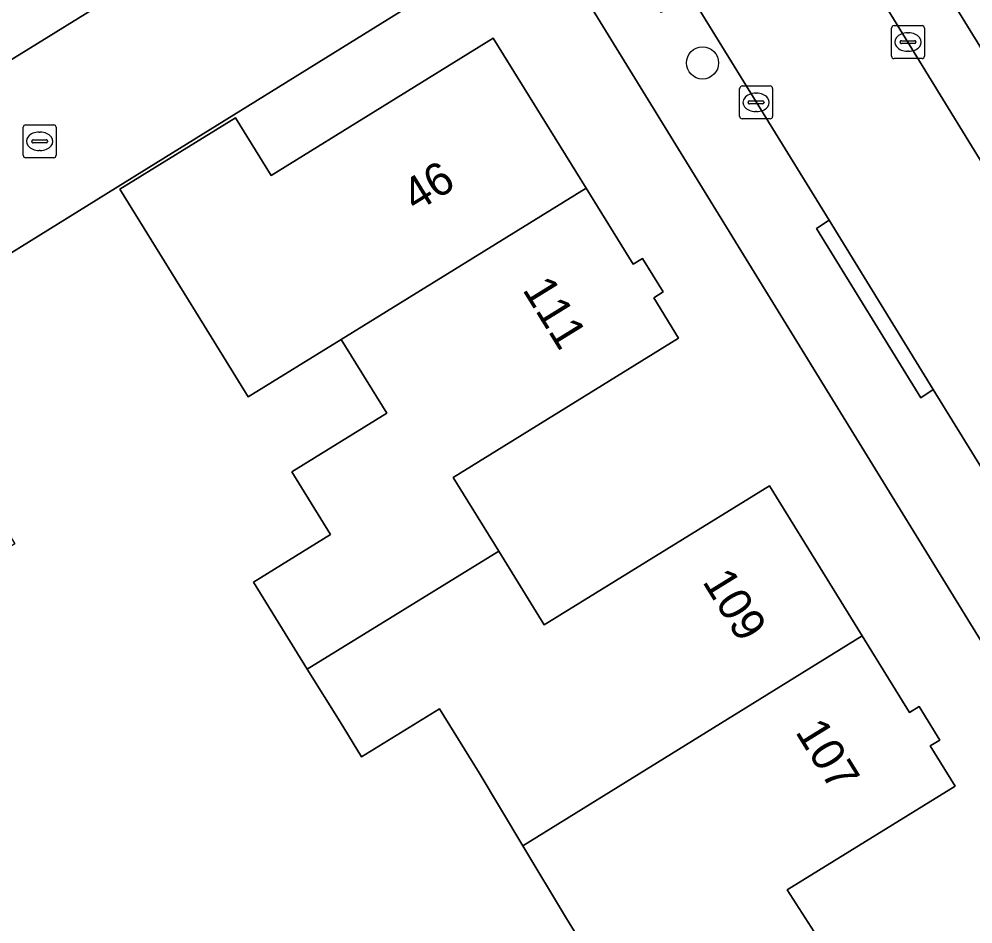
# Model space of a CAD drawing. Extents: x 157767 to 159172, y 387839 to 389425.
# Drawn here: x 158190.54 to 158219.55, y 388431.41 to 388458.94 of the extents above; entities that cross this region are included whole.
import ezdxf

# ---------------------------------------------------------------- set-up
doc = ezdxf.new("R2010")
doc.units = 0
for name, color, linetype in [('IMGEO_Berm_groen', 7, 'Continuous'), ('IMGEO_Boom', 7, 'Continuous'), ('IMGEO_Erf', 7, 'Continuous'), ('IMGEO_Kolk', 7, 'Continuous'), ('IMGEO_Muur', 7, 'Continuous'), ('IMGEO_Pand', 7, 'Continuous'), ('IMGEO_Pand_nummerreeks', 7, 'Continuous'), ('IMGEO_Parkeervlak_open', 7, 'Continuous'), ('IMGEO_Rijbaan_lokaal_open', 7, 'Continuous'), ('IMGEO_Voetpad_open', 7, 'Continuous')]:
    doc.layers.add(name, color=color, linetype=linetype)

msp = doc.modelspace()

# ---------------------------------------------------------------- linework, layer by layer
at = {"layer": 'IMGEO_Berm_groen'}
msp.add_lwpolyline([(158145.025, 388429.907), (158151.076, 388433.606), (158177.876, 388450.031), (158203.622, 388465.947), (158202.285, 388468.212), (158122.311, 388419.644)], dxfattribs=at)
at = {"layer": 'IMGEO_Boom'}
msp.add_circle((158211.326, 388457.603), 0.489, dxfattribs=at)
at = {"layer": 'IMGEO_Erf'}
msp.add_lwpolyline([(158227.437, 388427.591), (158206.398, 388461.811), (158193.554, 388453.846), (158183.168, 388447.406), (158182.041, 388442.936), (158182.177, 388442.783), (158184.992, 388444.506), (158185.402, 388443.835), (158188.66, 388445.829), (158190.411, 388442.966), (158187.153, 388440.973), (158188.112, 388439.406), (158185.297, 388437.683), (158197.216, 388418.782), (158193.835, 388409.215), (158175.068, 388397.881), (158178.573, 388391.881), (158193.933, 388365.581), (158200.612, 388354.718), (158203.311, 388362.254), (158206.731, 388361.142), (158207.656, 388363.849), (158211.167, 388374.122), (158210.098, 388376.863)], close=True, dxfattribs=at)
msp.add_lwpolyline([(158208.386, 388429.627), (158207.186, 388431.568), (158205.858, 388433.784), (158204.53, 388436.001), (158203.325, 388437.951), (158200.957, 388436.487), (158200.299, 388437.553), (158199.305, 388439.161), (158197.671, 388441.806), (158200.015, 388443.254), (158198.836, 388445.16), (158201.72, 388446.942), (158200.331, 388449.19), (158197.509, 388447.448), (158196.168, 388449.617), (158194.689, 388452.01), (158193.606, 388453.762), (158197.12, 388455.933), (158198.202, 388454.181), (158204.959, 388458.356), (158207.782, 388453.79), (158209.212, 388451.477), (158209.501, 388451.655), (158210.131, 388450.634), (158209.841, 388450.455), (158210.597, 388449.229), (158203.739, 388444.991), (158205.127, 388442.745), (158206.51, 388440.506), (158213.358, 388444.737), (158216.181, 388440.172), (158217.622, 388437.843), (158217.911, 388438.021), (158218.541, 388437), (158218.251, 388436.821), (158219.007, 388435.595), (158213.904, 388432.442), (158217.643, 388426.62)], dxfattribs=at)
at = {"layer": 'IMGEO_Kolk'}
for p, q in [((158217.149, 388458.737), (158218.001, 388458.737)), ((158217.074, 388457.811), (158217.074, 388458.663)), ((158217.562, 388458.517), (158217.587, 388458.517)), ((158218.075, 388458.663), (158218.075, 388457.811)), ((158217.333, 388458.231), (158217.333, 388458.243)), ((158217.771, 388458.194), (158217.373, 388458.194)), ((158217.376, 388458.28), (158217.774, 388458.28)), ((158217.817, 388458.243), (158217.817, 388458.231)), ((158217.585, 388457.957), (158217.56, 388457.957)), ((158218.001, 388457.737), (158217.149, 388457.737)), ((158212.454, 388455.976), (158212.454, 388456.828)), ((158212.529, 388456.902), (158213.381, 388456.902)), ((158213.455, 388456.828), (158213.455, 388455.976)), ((158212.713, 388456.396), (158212.713, 388456.408)), ((158212.756, 388456.445), (158213.154, 388456.445)), ((158212.942, 388456.682), (158212.967, 388456.682)), ((158213.197, 388456.408), (158213.197, 388456.396)), ((158213.151, 388456.359), (158212.753, 388456.359)), ((158212.965, 388456.122), (158212.94, 388456.122)), ((158213.381, 388455.902), (158212.529, 388455.902)), ((158190.665, 388454.792), (158190.665, 388455.644)), ((158190.74, 388455.718), (158191.592, 388455.718)), ((158191.666, 388455.644), (158191.666, 388454.792)), ((158190.967, 388455.261), (158191.365, 388455.261)), ((158191.153, 388455.498), (158191.178, 388455.498)), ((158190.924, 388455.212), (158190.924, 388455.224)), ((158191.362, 388455.175), (158190.964, 388455.175)), ((158191.408, 388455.224), (158191.408, 388455.212)), ((158191.592, 388454.718), (158190.74, 388454.718)), ((158191.176, 388454.938), (158191.151, 388454.938))]:
    msp.add_line(p, q, dxfattribs=at)
for points in [[(158217.149, 388458.737), (158218.001, 388458.737)], [(158217.074, 388457.811), (158217.074, 388458.663)], [(158218.075, 388458.663), (158218.075, 388457.811)], [(158218.001, 388457.737), (158217.149, 388457.737)], [(158212.454, 388455.976), (158212.454, 388456.828)], [(158212.529, 388456.902), (158213.381, 388456.902)], [(158213.455, 388456.828), (158213.455, 388455.976)], [(158213.381, 388455.902), (158212.529, 388455.902)], [(158190.665, 388454.792), (158190.665, 388455.644)], [(158190.74, 388455.718), (158191.592, 388455.718)], [(158191.666, 388455.644), (158191.666, 388454.792)], [(158191.592, 388454.718), (158190.74, 388454.718)]]:
    msp.add_lwpolyline(points, dxfattribs=at)
for centre, radius, start, end in [((158217.151, 388458.661), 0.0765, 91.552, 178.448), ((158217.151, 388458.661), 0.0765, 91.552, 178.448), ((158217.999, 388458.661), 0.0765, 1.552, 88.448), ((158217.999, 388458.661), 0.0765, 1.552, 88.448), ((158217.373, 388458.24), 0.0403, 85.8775, 175.7526), ((158217.37, 388458.23), 0.0366, 178.938, 274.7102), ((158217.774, 388458.237), 0.043, 264.8664, 352.4533), ((158217.778, 388458.242), 0.0386, 1.7309, 96.639), ((158217.151, 388457.813), 0.0765, 181.552, 268.448), ((158217.151, 388457.813), 0.0765, 181.552, 268.448), ((158217.999, 388457.813), 0.0765, 271.552, 358.448), ((158217.999, 388457.813), 0.0765, 271.552, 358.448), ((158212.531, 388456.826), 0.0765, 91.552, 178.448), ((158212.531, 388456.826), 0.0765, 91.552, 178.448), ((158213.379, 388456.826), 0.0765, 1.552, 88.448), ((158213.379, 388456.826), 0.0765, 1.552, 88.448), ((158212.753, 388456.405), 0.0403, 85.8775, 175.7526), ((158213.158, 388456.407), 0.0386, 1.7309, 96.639), ((158212.75, 388456.395), 0.0366, 178.938, 274.7102), ((158213.154, 388456.402), 0.043, 264.8664, 352.4533), ((158212.531, 388455.978), 0.0765, 181.552, 268.448), ((158212.531, 388455.978), 0.0765, 181.552, 268.448), ((158213.379, 388455.978), 0.0765, 271.552, 358.448), ((158213.379, 388455.978), 0.0765, 271.552, 358.448), ((158190.742, 388455.642), 0.0765, 91.552, 178.448), ((158190.742, 388455.642), 0.0765, 91.552, 178.448), ((158191.59, 388455.642), 0.0765, 1.552, 88.448), ((158191.59, 388455.642), 0.0765, 1.552, 88.448), ((158190.964, 388455.221), 0.0403, 85.8775, 175.7526), ((158191.369, 388455.223), 0.0386, 1.7309, 96.639), ((158190.961, 388455.211), 0.0366, 178.938, 274.7102), ((158191.365, 388455.218), 0.043, 264.8664, 352.4533), ((158190.742, 388454.794), 0.0765, 181.552, 268.448), ((158190.742, 388454.794), 0.0765, 181.552, 268.448), ((158191.59, 388454.794), 0.0765, 271.552, 358.448), ((158191.59, 388454.794), 0.0765, 271.552, 358.448)]:
    msp.add_arc(centre, radius, start, end, dxfattribs=at)
for centre, major_axis, ratio, start_param, end_param in [((158217.561, 388458.237), (-0.387, 0.002), 0.722429, 4.712389, 7.853982), ((158217.586, 388458.237), (-0.39, 0.002), 0.717154, 1.570796, 4.712389), ((158212.941, 388456.402), (-0.387, 0.002), 0.722429, 4.712389, 7.853982), ((158212.966, 388456.402), (-0.39, 0.002), 0.717154, 1.570796, 4.712389), ((158191.152, 388455.218), (-0.387, 0.002), 0.722429, 4.712389, 7.853982), ((158191.177, 388455.218), (-0.39, 0.002), 0.717154, 1.570796, 4.712389)]:
    msp.add_ellipse(centre, major_axis=major_axis, ratio=ratio, start_param=start_param, end_param=end_param, dxfattribs=at)
at = {"layer": 'IMGEO_Muur'}
msp.add_lwpolyline([(158193.554, 388453.846), (158183.168, 388447.406)], dxfattribs=at)
at = {"layer": 'IMGEO_Pand'}
for points in [[(158207.782, 388453.79), (158204.959, 388458.356), (158198.202, 388454.181), (158197.12, 388455.933), (158193.606, 388453.762), (158194.689, 388452.01), (158196.168, 388449.617), (158197.509, 388447.448), (158200.331, 388449.19)], [(158200.331, 388449.19), (158201.72, 388446.942), (158198.836, 388445.16), (158200.015, 388443.254), (158197.671, 388441.806), (158199.305, 388439.161), (158205.127, 388442.745), (158203.739, 388444.991), (158210.597, 388449.229), (158209.841, 388450.455), (158210.131, 388450.634), (158209.501, 388451.655), (158209.212, 388451.477), (158207.782, 388453.79)], [(158205.127, 388442.745), (158199.305, 388439.161), (158200.299, 388437.553), (158200.957, 388436.487), (158203.325, 388437.951), (158204.53, 388436.001), (158205.858, 388433.784), (158216.181, 388440.172), (158213.358, 388444.737), (158206.51, 388440.506)], [(158217.643, 388426.62), (158213.904, 388432.442), (158219.007, 388435.595), (158218.251, 388436.821), (158218.541, 388437), (158217.911, 388438.021), (158217.622, 388437.843), (158216.181, 388440.172), (158205.858, 388433.784), (158207.186, 388431.568), (158208.386, 388429.627), (158206.062, 388428.192), (158207.781, 388425.41)]]:
    msp.add_lwpolyline(points, close=True, dxfattribs=at)
at = {"layer": 'IMGEO_Parkeervlak_open'}
for points in [[(158214.083, 388463.926), (158226.677, 388443.402), (158228.136, 388441.024), (158233.991, 388431.481), (158234.3, 388431.678), (158234.268, 388431.798)], [(158234.417, 388434.33), (158221.747, 388454.893), (158217.021, 388462.563)]]:
    msp.add_lwpolyline(points, dxfattribs=at)
at = {"layer": 'IMGEO_Rijbaan_lokaal_open'}
for points in [[(158203.742, 388472.279), (158203.349, 388472.041), (158204.775, 388469.724), (158206.14, 388467.504), (158210.952, 388459.683), (158215.175, 388452.818), (158218.343, 388447.668), (158222.532, 388440.859), (158226.677, 388443.402), (158214.083, 388463.926), (158213.724, 388464.508), (158207.536, 388474.553), (158207.963, 388474.813), (158208.214, 388474.966), (158207.854, 388483.038), (158202.894, 388482.818), (158203.183, 388476.14)], [(158170.612, 388337.516), (158169.317, 388336.817), (158143.742, 388378.793), (158144.897, 388379.594), (158135.994, 388394.364), (158141.098, 388415.471), (158153.984, 388423.292), (158153.056, 388425.158), (158180.797, 388442.173), (158182.041, 388442.936), (158183.168, 388447.406), (158193.554, 388453.846), (158206.398, 388461.811), (158203.803, 388466.059), (158203.622, 388465.947), (158177.876, 388450.031)]]:
    msp.add_lwpolyline(points, dxfattribs=at)
at = {"layer": 'IMGEO_Voetpad_open'}
for points in [[(158228.817, 388430.643), (158227.938, 388432.071), (158227.555, 388431.831), (158223.593, 388438.27), (158223.994, 388438.483), (158222.532, 388440.859), (158218.343, 388447.668), (158217.962, 388447.416), (158214.792, 388452.561), (158215.175, 388452.818), (158210.952, 388459.683), (158210.066, 388459.138), (158205.256, 388466.957), (158203.803, 388466.059), (158206.398, 388461.811), (158227.437, 388427.591)], [(158217.021, 388462.563), (158221.747, 388454.893), (158234.417, 388434.33)]]:
    msp.add_lwpolyline(points, dxfattribs=at)
msp.add_lwpolyline([(158215.175, 388452.818), (158214.792, 388452.561), (158217.962, 388447.416), (158218.343, 388447.668)], close=True, dxfattribs=at)

# ---------------------------------------------------------------- texts
at = {"layer": 'IMGEO_Pand_nummerreeks'}
for s, rotation, p in [('46', 31.7132, (158202.602, 388453.044)), ('111', 301.6824, (158205.83, 388450.707)), ('109', 301.7126, (158211.303, 388441.822)), ('107', 301.7126, (158214.128, 388437.251))]:
    msp.add_text(s, height=1, rotation=rotation, dxfattribs=at).set_placement(p)

doc.saveas('drawing.dxf')
